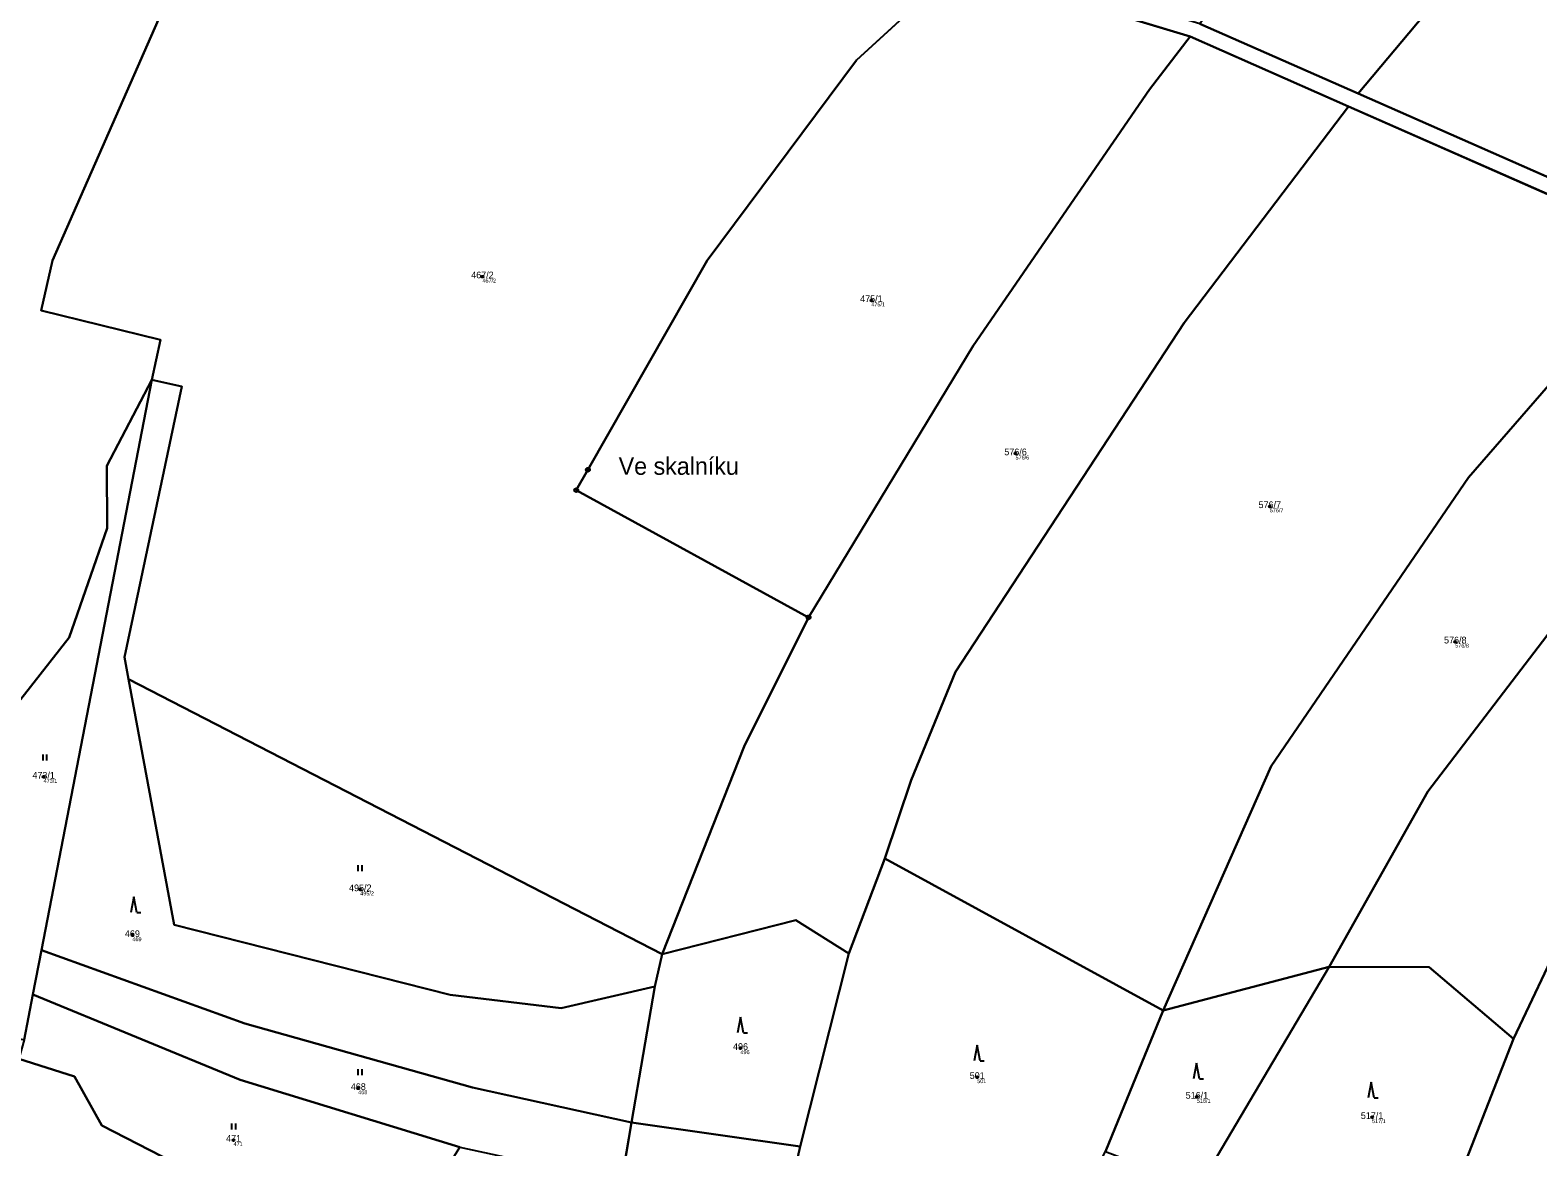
# Model space of a CAD drawing. Extents: x -644096 to -634268, y -1141430 to -1133463.
# Drawn here: x -639981.1 to -639599.6, y -1135346.6 to -1135064 of the extents above; entities that cross this region are included whole.
import ezdxf

# ---------------------------------------------------------------- set-up
doc = ezdxf.new("R2010")
doc.units = 0
for name, color, linetype in [('_CIVIL_CONSTRUCTION', 7, 'Continuous'), ('Definiční body', 7, 'Continuous'), ('Polygon parcely', 7, 'Continuous'), ('svrsek_osa_sjezdy', 7, 'Continuous'), ('svrsek_osa_VRT', 7, 'Continuous'), ('svrsek_popisy_VRT', 7, 'Continuous'), ('terminal_VRT', 7, 'Continuous')]:
    doc.layers.add(name, color=color, linetype=linetype)

msp = doc.modelspace()

# ---------------------------------------------------------------- linework, layer by layer
at = {"layer": '_CIVIL_CONSTRUCTION'}
for centre, radius in [((-639840, -1135175.23), 0.5), ((-639840, -1135175.23), 0.0303), ((-639842.94, -1135180.39), 0.5), ((-639842.94, -1135180.39), 0.0303), ((-639784.16, -1135212.58), 0.5), ((-639784.16, -1135212.58), 0.0303)]:
    msp.add_circle(centre, radius, dxfattribs=at)
at = {"layer": 'Definiční body'}
for centre in [(-639866.68, -1135126.37), (-639768.26, -1135132.39), (-639731.78, -1135171.14), (-639667.44, -1135184.5), (-639620.5, -1135218.75), (-639977.72, -1135252.96), (-639897.6, -1135281.45), (-639955.26, -1135293.03), (-639801.38, -1135321.61), (-639741.48, -1135328.95), (-639898.1, -1135331.75), (-639685.89, -1135333.95), (-639641.56, -1135339.07), (-639929.66, -1135344.85)]:
    msp.add_circle(centre, 0.25, dxfattribs=at)
at = {"layer": 'Polygon parcely'}
for points in [[(-639570.82, -1134991.54), (-639613, -1134965.52), (-639685.11, -1135062.35), (-639645.07, -1135080)], [(-640090.96, -1135200.96), (-640094.27, -1135211.12), (-640102.25, -1135237), (-640009.42, -1135266.33), (-639988.38, -1135239.49), (-639971.3, -1135217.71), (-639961.67, -1135190.03), (-639961.76, -1135174.2), (-639950.33, -1135152.49), (-639948.12, -1135142.31), (-639978.34, -1135134.93), (-639975.49, -1135122.27), (-639939.68, -1135040.92), (-639911.02, -1134996.16), (-639964.26, -1134976.5), (-640004.45, -1135031.14), (-640060.68, -1135123.88)], [(-639563.77, -1135115.86), (-639493.14, -1135033.73), (-639570.82, -1134991.54), (-639645.07, -1135080)], [(-639784.16, -1135212.58), (-639842.94, -1135180.39), (-639840, -1135175.23), (-639809.77, -1135122.29), (-639772.04, -1135071.59), (-639746.2, -1135047.9), (-639849.44, -1135018.9), (-639911.02, -1134996.16), (-639939.68, -1135040.92), (-639975.49, -1135122.27), (-639978.34, -1135134.93), (-639948.12, -1135142.31), (-639950.33, -1135152.49), (-639942.79, -1135154.17), (-639957.26, -1135222.63), (-639956.21, -1135228.25), (-639821.22, -1135297.8), (-639800.46, -1135245.25)], [(-639784.16, -1135212.58), (-639742.51, -1135143.84), (-639697.87, -1135079), (-639687.61, -1135065.63), (-639746.2, -1135047.9), (-639772.04, -1135071.59), (-639809.77, -1135122.29), (-639840, -1135175.23), (-639842.94, -1135180.39)], [(-639539.4, -1135208.73), (-639513.69, -1135184.69), (-639491.6, -1135164.04), (-639442.73, -1135118.35), (-639404.65, -1135088.52), (-639446.63, -1135058.03), (-639523.13, -1135140.43), (-639526.9, -1135138.56), (-639580.34, -1135195.1), (-639627.44, -1135256.64), (-639652.41, -1135300.99), (-639627.13, -1135301.12), (-639605.76, -1135319.19), (-639580.62, -1135266.3), (-639562.87, -1135234.82)], [(-639742.51, -1135143.84), (-639784.16, -1135212.58), (-639800.46, -1135245.25), (-639821.22, -1135297.8), (-639787.34, -1135289.19), (-639773.93, -1135297.65), (-639764.84, -1135273.61), (-639758.2, -1135253.74), (-639746.97, -1135226.32), (-639689.1, -1135138.01), (-639647.53, -1135083.34), (-639687.61, -1135065.63), (-639697.87, -1135079)], [(-639647.53, -1135083.34), (-639689.1, -1135138.01), (-639746.97, -1135226.32), (-639758.2, -1135253.74), (-639764.84, -1135273.61), (-639694.43, -1135312.02), (-639667.07, -1135250.23), (-639617.15, -1135177.15), (-639566.52, -1135118.97)], [(-639526.9, -1135138.56), (-639566.52, -1135118.97), (-639617.15, -1135177.15), (-639667.07, -1135250.23), (-639694.43, -1135312.02), (-639652.41, -1135300.99), (-639627.44, -1135256.64), (-639580.34, -1135195.1)], [(-639980.42, -1135308.01), (-639978.25, -1135296.81), (-639950.33, -1135152.49), (-639961.76, -1135174.2), (-639961.67, -1135190.03), (-639971.3, -1135217.71), (-639988.38, -1135239.49), (-639987.5, -1135300.81), (-639989.29, -1135313.33), (-640015.44, -1135311.92), (-639982.63, -1135319.47)], [(-639950.33, -1135152.49), (-639978.25, -1135296.81), (-639926.77, -1135315.31), (-639869.21, -1135331.57), (-639828.92, -1135340.4), (-639823.02, -1135305.99), (-639846.79, -1135311.49), (-639874.84, -1135308.07), (-639944.65, -1135290.42), (-639956.21, -1135228.25), (-639957.26, -1135222.63), (-639942.79, -1135154.17)], [(-639823.02, -1135305.99), (-639821.22, -1135297.8), (-639956.21, -1135228.25), (-639944.65, -1135290.42), (-639874.84, -1135308.07), (-639846.79, -1135311.49)], [(-639605.76, -1135319.19), (-639621.25, -1135358.96), (-639589.57, -1135359.55), (-639568.26, -1135305.69), (-639534.7, -1135242.21), (-639562.87, -1135234.82), (-639580.62, -1135266.3)], [(-639786.83, -1135349.06), (-639721.04, -1135370.76), (-639709.03, -1135347.72), (-639694.43, -1135312.02), (-639764.84, -1135273.61), (-639773.93, -1135297.65), (-639786.29, -1135346.45)], [(-639786.29, -1135346.45), (-639773.93, -1135297.65), (-639787.34, -1135289.19), (-639821.22, -1135297.8), (-639823.02, -1135305.99), (-639828.92, -1135340.4)], [(-639927.98, -1135329.57), (-639872.36, -1135346.67), (-639831.51, -1135355.52), (-639828.92, -1135340.4), (-639869.21, -1135331.57), (-639926.77, -1135315.31), (-639978.25, -1135296.81), (-639980.42, -1135308.01)], [(-639685.4, -1135356.78), (-639652.41, -1135300.99), (-639694.43, -1135312.02), (-639709.03, -1135347.72)], [(-639627.13, -1135301.12), (-639652.41, -1135300.99), (-639685.4, -1135356.78), (-639644.98, -1135379.17), (-639628.31, -1135356.18), (-639621.25, -1135358.96), (-639605.76, -1135319.19)], [(-639982.63, -1135319.47), (-639984.01, -1135324.32), (-639969.94, -1135328.73), (-639963.01, -1135341.19), (-639938.74, -1135353.65), (-639921.53, -1135368.68), (-639888.37, -1135372.5), (-639872.36, -1135346.67), (-639927.98, -1135329.57), (-639980.42, -1135308.01)], [(-639986.6, -1135333.41), (-640012.92, -1135328.01), (-640019.34, -1135340.47), (-640038.73, -1135341.76), (-640048.49, -1135336.49), (-640057.22, -1135353.83), (-640039.95, -1135357.95), (-639972.42, -1135365.07), (-639960.54, -1135400.08), (-639945.34, -1135397.09), (-639912.88, -1135382.1), (-639896.26, -1135388.16), (-639888.37, -1135372.5), (-639921.53, -1135368.68), (-639938.74, -1135353.65), (-639963.01, -1135341.19), (-639969.94, -1135328.73), (-639984.01, -1135324.32)], [(-639786.83, -1135349.06), (-639786.29, -1135346.45), (-639828.92, -1135340.4), (-639831.51, -1135355.52), (-639790.41, -1135362.14), (-639788.88, -1135356.53)]]:
    msp.add_lwpolyline(points, close=True, dxfattribs=at)
msp.add_lwpolyline([(-639563.77, -1135115.86), (-639645.07, -1135080), (-639685.11, -1135062.35), (-639742.84, -1135044.87), (-639848.52, -1135014.8), (-639908.71, -1134992.58), (-639961.84, -1134972.97), (-639964.26, -1134976.5), (-639911.02, -1134996.16), (-639849.44, -1135018.9), (-639746.2, -1135047.9), (-639687.61, -1135065.63), (-639647.53, -1135083.34), (-639566.52, -1135118.97)], dxfattribs=at)
at = {"layer": 'svrsek_osa_sjezdy'}
for p, q in [((-639977.87, -1135248.82), (-639977.87, -1135247.32)), ((-639976.87, -1135248.82), (-639976.87, -1135247.32)), ((-639898.11, -1135276.77), (-639898.11, -1135275.27)), ((-639897.11, -1135276.77), (-639897.11, -1135275.27)), ((-639954.9, -1135283.27), (-639955.65, -1135287.27)), ((-639954.15, -1135287.27), (-639954.9, -1135283.27)), ((-639954.15, -1135287.27), (-639953.15, -1135287.27)), ((-639801.38, -1135313.73), (-639802.13, -1135317.73)), ((-639800.63, -1135317.73), (-639801.38, -1135313.73)), ((-639800.63, -1135317.73), (-639799.63, -1135317.73)), ((-639741.48, -1135320.8), (-639742.23, -1135324.8)), ((-639740.73, -1135324.8), (-639741.48, -1135320.8)), ((-639740.73, -1135324.8), (-639739.73, -1135324.8)), ((-639685.98, -1135325.36), (-639686.73, -1135329.36)), ((-639685.23, -1135329.36), (-639685.98, -1135325.36)), ((-639898.14, -1135328.39), (-639898.14, -1135326.89)), ((-639897.14, -1135328.39), (-639897.14, -1135326.89)), ((-639685.23, -1135329.36), (-639684.23, -1135329.36)), ((-639641.78, -1135330.16), (-639642.53, -1135334.16)), ((-639641.03, -1135334.16), (-639641.78, -1135330.16)), ((-639641.03, -1135334.16), (-639640.03, -1135334.16)), ((-639930.07, -1135342.15), (-639930.07, -1135340.65)), ((-639929.07, -1135342.15), (-639929.07, -1135340.65))]:
    msp.add_line(p, q, dxfattribs=at)
at = {"layer": 'terminal_VRT'}
for p, q in [((-639645.07, -1135080), (-639570.82, -1134991.54)), ((-639772.04, -1135071.59), (-639746.2, -1135047.9)), ((-639746.2, -1135047.9), (-639687.61, -1135065.63)), ((-639645.07, -1135080), (-639685.11, -1135062.35)), ((-639647.53, -1135083.34), (-639687.61, -1135065.63)), ((-639563.77, -1135115.86), (-639645.07, -1135080)), ((-639566.52, -1135118.97), (-639647.53, -1135083.34)), ((-639978.25, -1135296.81), (-639950.33, -1135152.49)), ((-639821.22, -1135297.8), (-639956.21, -1135228.25)), ((-639764.84, -1135273.61), (-639773.93, -1135297.65)), ((-639694.43, -1135312.02), (-639764.84, -1135273.61)), ((-639980.42, -1135308.01), (-639978.25, -1135296.81)), ((-639823.02, -1135305.99), (-639821.22, -1135297.8)), ((-639786.29, -1135346.45), (-639773.93, -1135297.65)), ((-639652.41, -1135300.99), (-639694.43, -1135312.02)), ((-639685.4, -1135356.78), (-639652.41, -1135300.99)), ((-639823.02, -1135305.99), (-639828.92, -1135340.4)), ((-639982.63, -1135319.47), (-639980.42, -1135308.01)), ((-639709.03, -1135347.72), (-639694.43, -1135312.02)), ((-639621.25, -1135358.96), (-639605.76, -1135319.19)), ((-639831.51, -1135355.52), (-639828.92, -1135340.4)), ((-639828.92, -1135340.4), (-639786.29, -1135346.45)), ((-639786.29, -1135346.45), (-639786.83, -1135349.06))]:
    msp.add_line(p, q, dxfattribs=at)
for points in [[(-639911.02, -1134996.16), (-639939.68, -1135040.92), (-639975.49, -1135122.27), (-639978.34, -1135134.93), (-639948.12, -1135142.31), (-639950.33, -1135152.49)], [(-639687.61, -1135065.63), (-639697.87, -1135079), (-639742.51, -1135143.84), (-639784.16, -1135212.58)], [(-639840, -1135175.23), (-639809.77, -1135122.29), (-639772.04, -1135071.59)], [(-639764.84, -1135273.61), (-639758.2, -1135253.74), (-639746.97, -1135226.32), (-639689.1, -1135138.01), (-639647.53, -1135083.34)], [(-639694.43, -1135312.02), (-639667.07, -1135250.23), (-639617.15, -1135177.15), (-639566.52, -1135118.97)], [(-639652.41, -1135300.99), (-639627.44, -1135256.64), (-639580.34, -1135195.1), (-639526.9, -1135138.56)], [(-639950.33, -1135152.49), (-639961.76, -1135174.2), (-639961.67, -1135190.03), (-639971.3, -1135217.71), (-639988.38, -1135239.49)], [(-639950.33, -1135152.49), (-639942.79, -1135154.17), (-639957.26, -1135222.63), (-639956.21, -1135228.25)], [(-639784.16, -1135212.58), (-639842.94, -1135180.39), (-639840, -1135175.23)], [(-639784.16, -1135212.58), (-639800.46, -1135245.25), (-639821.22, -1135297.8)], [(-639956.21, -1135228.25), (-639944.65, -1135290.42), (-639874.84, -1135308.07), (-639846.79, -1135311.49), (-639823.02, -1135305.99)], [(-639605.76, -1135319.19), (-639580.62, -1135266.3), (-639562.87, -1135234.82)], [(-639773.93, -1135297.65), (-639787.34, -1135289.19), (-639821.22, -1135297.8)], [(-639828.92, -1135340.4), (-639869.21, -1135331.57), (-639926.77, -1135315.31), (-639978.25, -1135296.81)], [(-639605.76, -1135319.19), (-639627.13, -1135301.12), (-639652.41, -1135300.99)], [(-639980.42, -1135308.01), (-639927.98, -1135329.57), (-639872.36, -1135346.67)], [(-639888.37, -1135372.5), (-639921.53, -1135368.68), (-639938.74, -1135353.65), (-639963.01, -1135341.19), (-639969.94, -1135328.73), (-639984.01, -1135324.32)]]:
    msp.add_lwpolyline(points, dxfattribs=at)

# ---------------------------------------------------------------- texts
at = {"layer": 'Definiční body'}
for s, p in [('467/2', (-639866.68, -1135127.86)), ('475/1', (-639768.26, -1135133.88)), ('576/6', (-639731.78, -1135172.63)), ('576/7', (-639667.44, -1135185.99)), ('576/8', (-639620.5, -1135220.24)), ('473/1', (-639977.72, -1135254.45)), ('495/2', (-639897.6, -1135282.94)), ('469', (-639955.26, -1135294.52)), ('496', (-639801.38, -1135323.1)), ('501', (-639741.48, -1135330.44)), ('468', (-639898.1, -1135333.24)), ('516/1', (-639685.89, -1135335.44)), ('517/1', (-639641.56, -1135340.56)), ('471', (-639929.66, -1135346.34))]:
    msp.add_text(s, height=1, dxfattribs=at).set_placement(p)
at = {"layer": 'svrsek_osa_VRT'}
for s, p in [('467/2', (-639869.52, -1135126.79)), ('475/1', (-639771.1, -1135132.81)), ('576/6', (-639734.62, -1135171.56)), ('576/7', (-639670.28, -1135184.93)), ('576/8', (-639623.34, -1135219.18)), ('473/1', (-639980.56, -1135253.39)), ('495/2', (-639900.44, -1135281.88)), ('469', (-639957.15, -1135293.46)), ('496', (-639803.27, -1135322.03)), ('468', (-639899.99, -1135332.18)), ('501', (-639743.37, -1135329.38)), ('516/1', (-639688.73, -1135334.38)), ('517/1', (-639644.4, -1135339.5)), ('471', (-639931.55, -1135345.28))]:
    msp.add_text(s, height=1.7, dxfattribs=at).set_placement(p)
at = {"layer": 'svrsek_popisy_VRT'}
msp.add_text('Ve skalníku', height=4.4, dxfattribs=at).set_placement((-639832.21, -1135176.5))

doc.saveas('drawing.dxf')
